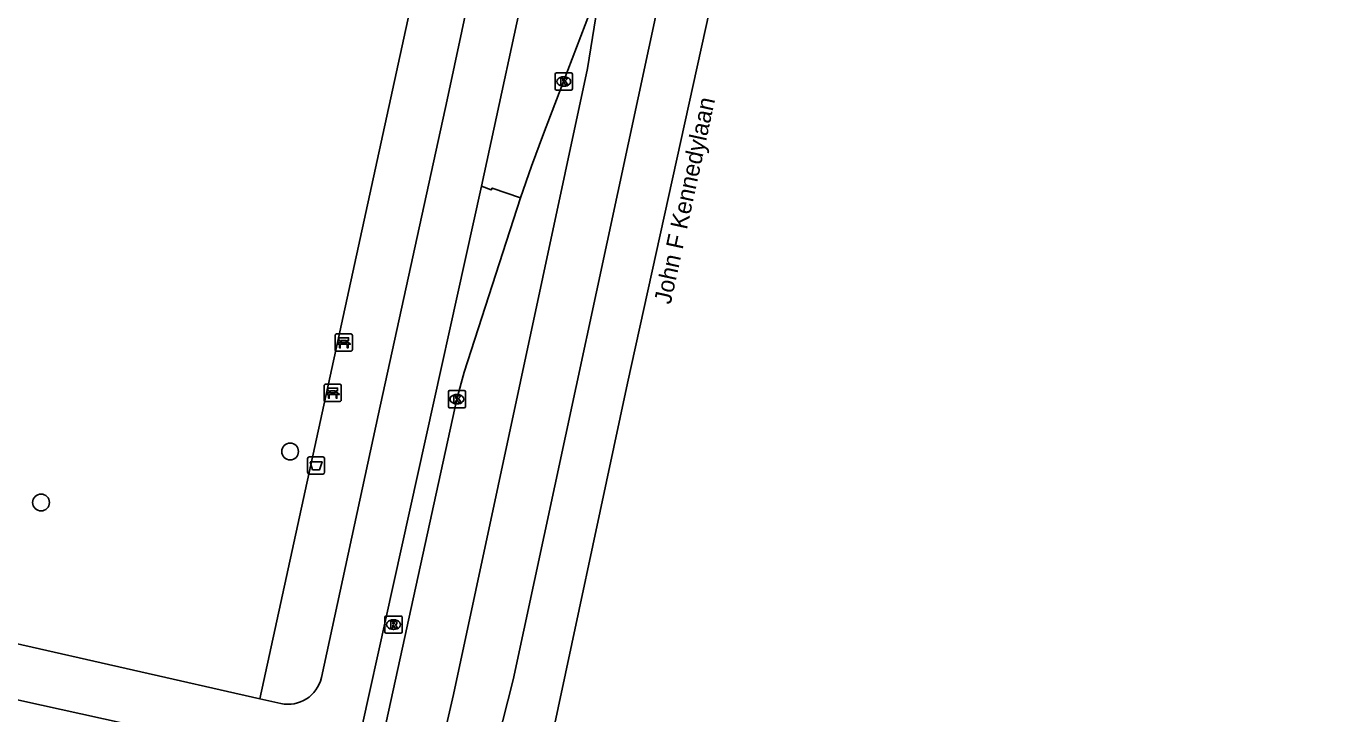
# Model space of a CAD drawing. Extents: x 161253 to 161848, y 384872 to 385383.
# Drawn here: x 161736.4 to 161813.2, y 384922.8 to 384962.9 of the extents above; entities that cross this region are included whole.
import ezdxf

# ---------------------------------------------------------------- set-up
doc = ezdxf.new("R2010")
doc.units = 0
for name, color, linetype in [('IMGEO_Afvalbak', 7, 'Continuous'), ('IMGEO_Bank', 7, 'Continuous'), ('IMGEO_Berm_open', 7, 'Continuous'), ('IMGEO_Boom', 7, 'Continuous'), ('IMGEO_Kolk', 7, 'Continuous'), ('IMGEO_Openbare_ruimte_label', 7, 'Continuous'), ('IMGEO_Rijbaan_regionaal_gesloten', 7, 'Continuous'), ('IMGEO_Rioolput', 7, 'Continuous'), ('IMGEO_Voetpad_gesloten', 7, 'Continuous'), ('IMGEO_Voetpad_open', 7, 'Continuous')]:
    doc.layers.add(name, color=color, linetype=linetype)

msp = doc.modelspace()

# ---------------------------------------------------------------- linework, layer by layer
at = {"layer": 'IMGEO_Afvalbak'}
for p, q in [((161752.801, 384936.862), (161752.801, 384937.662)), ((161752.801, 384937.662), (161752.801, 384936.862)), ((161752.901, 384937.762), (161753.691, 384937.762)), ((161753.691, 384937.762), (161752.901, 384937.762)), ((161753.791, 384937.662), (161753.791, 384936.862)), ((161753.791, 384936.862), (161753.791, 384937.662)), ((161753.691, 384936.762), (161752.901, 384936.762)), ((161752.901, 384936.762), (161753.691, 384936.762))]:
    msp.add_line(p, q, dxfattribs=at)
msp.add_lwpolyline([(161752.944, 384937.476), (161753.648, 384937.476), (161753.499, 384937.006), (161753.093, 384937.006), (161752.944, 384937.476)], dxfattribs=at)
for centre, start, end in [((161752.901, 384937.662), 90, 180), ((161752.901, 384937.662), 90, 180), ((161753.691, 384937.662), 0, 90), ((161753.691, 384937.662), 360, 90), ((161752.901, 384936.862), 180, 270), ((161752.901, 384936.862), 180, 270), ((161753.691, 384936.862), 270, 0), ((161753.691, 384936.862), 270, 0)]:
    msp.add_arc(centre, 0.1, start, end, dxfattribs=at)
at = {"layer": 'IMGEO_Bank'}
for p, q in [((161754.485, 384944.924), (161755.326, 384944.924)), ((161755.326, 384944.924), (161754.485, 384944.924)), ((161754.41, 384943.999), (161754.41, 384944.84)), ((161754.41, 384944.84), (161754.41, 384943.999)), ((161755.107, 384944.322), (161754.714, 384944.322)), ((161754.719, 384944.43), (161754.719, 384944.536)), ((161754.763, 384944.536), (161754.763, 384944.43)), ((161755.051, 384944.542), (161754.769, 384944.542)), ((161754.769, 384944.424), (161755.051, 384944.424)), ((161755.057, 384944.43), (161755.057, 384944.536)), ((161755.101, 384944.536), (161755.101, 384944.43)), ((161755.41, 384944.849), (161755.41, 384944.008)), ((161755.41, 384944.008), (161755.41, 384944.849)), ((161755.335, 384943.924), (161754.494, 384943.924)), ((161754.494, 384943.924), (161755.335, 384943.924)), ((161753.768, 384941.066), (161753.768, 384941.907)), ((161753.768, 384941.907), (161753.768, 384941.066)), ((161753.843, 384941.991), (161754.684, 384941.991)), ((161754.684, 384941.991), (161753.843, 384941.991)), ((161754.768, 384941.916), (161754.768, 384941.075)), ((161754.768, 384941.075), (161754.768, 384941.916)), ((161754.465, 384941.389), (161754.072, 384941.389)), ((161754.077, 384941.497), (161754.077, 384941.603)), ((161754.121, 384941.603), (161754.121, 384941.497)), ((161754.409, 384941.609), (161754.127, 384941.609)), ((161754.127, 384941.491), (161754.409, 384941.491)), ((161754.415, 384941.497), (161754.415, 384941.603)), ((161754.459, 384941.603), (161754.459, 384941.497)), ((161754.693, 384940.991), (161753.852, 384940.991)), ((161753.852, 384940.991), (161754.693, 384940.991))]:
    msp.add_line(p, q, dxfattribs=at)
for points in [[(161754.657, 384944.322), (161754.515, 384944.322), (161754.627, 384944.424), (161754.713, 384944.424)], [(161754.713, 384944.542), (161754.627, 384944.542), (161754.627, 384944.703), (161755.19, 384944.703), (161755.19, 384944.542), (161755.107, 384944.542)], [(161754.707, 384944.315), (161754.707, 384944.108), (161754.664, 384944.108), (161754.664, 384944.315)], [(161755.107, 384944.424), (161755.19, 384944.424), (161755.302, 384944.322), (161755.163, 384944.322)], [(161755.157, 384944.315), (161755.157, 384944.108), (161755.113, 384944.108), (161755.113, 384944.315)], [(161754.015, 384941.389), (161753.873, 384941.389), (161753.985, 384941.491), (161754.071, 384941.491)], [(161754.071, 384941.609), (161753.985, 384941.609), (161753.985, 384941.77), (161754.548, 384941.77), (161754.548, 384941.609), (161754.465, 384941.609)], [(161754.065, 384941.382), (161754.065, 384941.175), (161754.022, 384941.175), (161754.022, 384941.382)], [(161754.465, 384941.491), (161754.548, 384941.491), (161754.66, 384941.389), (161754.521, 384941.389)], [(161754.515, 384941.382), (161754.515, 384941.175), (161754.471, 384941.175), (161754.471, 384941.382)]]:
    msp.add_lwpolyline(points, dxfattribs=at)
for centre, radius, start, end in [((161754.488, 384944.846), 0.0779, 92.4484, 184.28452), ((161754.488, 384944.846), 0.0779, 92.4484, 184.28452), ((161755.332, 384944.846), 0.0779, 2.4484, 94.28452), ((161755.332, 384944.846), 0.0779, 2.4484, 94.28452), ((161754.657, 384944.315), 0.00671, 2.89567, 87.10433), ((161754.714, 384944.315), 0.00671, 92.89567, 177.10433), ((161754.712, 384944.535), 0.00671, 2.89567, 87.10433), ((161754.712, 384944.431), 0.00671, 272.89567, 357.10433), ((161754.769, 384944.535), 0.00671, 92.89567, 177.10433), ((161754.769, 384944.431), 0.00671, 182.89567, 267.10433), ((161755.051, 384944.535), 0.00671, 2.89567, 87.10433), ((161755.051, 384944.431), 0.00671, 272.89567, 357.10433), ((161755.108, 384944.535), 0.00671, 92.89567, 177.10433), ((161755.108, 384944.431), 0.00671, 182.89567, 267.10433), ((161755.106, 384944.315), 0.00671, 2.89567, 87.10433), ((161755.163, 384944.315), 0.00671, 92.89567, 177.10433), ((161754.488, 384944.002), 0.0779, 182.4484, 274.28452), ((161754.488, 384944.002), 0.0779, 182.4484, 274.28452), ((161755.332, 384944.002), 0.0779, 272.4484, 4.28452), ((161755.332, 384944.002), 0.0779, 272.4484, 4.28452), ((161753.846, 384941.913), 0.0779, 92.4484, 184.28452), ((161753.846, 384941.913), 0.0779, 92.4484, 184.28452), ((161754.69, 384941.913), 0.0779, 2.4484, 94.28452), ((161754.69, 384941.913), 0.0779, 2.4484, 94.28452), ((161753.846, 384941.069), 0.0779, 182.4484, 274.28452), ((161753.846, 384941.069), 0.0779, 182.4484, 274.28452), ((161754.015, 384941.382), 0.00671, 2.89567, 87.10433), ((161754.072, 384941.382), 0.00671, 92.89567, 177.10433), ((161754.07, 384941.602), 0.00671, 2.89567, 87.10433), ((161754.07, 384941.498), 0.00671, 272.89567, 357.10433), ((161754.127, 384941.602), 0.00671, 92.89567, 177.10433), ((161754.127, 384941.498), 0.00671, 182.89567, 267.10433), ((161754.409, 384941.602), 0.00671, 2.89567, 87.10433), ((161754.409, 384941.498), 0.00671, 272.89567, 357.10433), ((161754.466, 384941.602), 0.00671, 92.89567, 177.10433), ((161754.466, 384941.498), 0.00671, 182.89567, 267.10433), ((161754.464, 384941.382), 0.00671, 2.89567, 87.10433), ((161754.521, 384941.382), 0.00671, 92.89567, 177.10433), ((161754.69, 384941.069), 0.0779, 272.4484, 4.28452), ((161754.69, 384941.069), 0.0779, 272.4484, 4.28452)]:
    msp.add_arc(centre, radius, start, end, dxfattribs=at)
at = {"layer": 'IMGEO_Berm_open'}
msp.add_lwpolyline([(161765.213, 384952.854), (161763.571, 384953.428), (161763.512, 384953.316), (161762.945, 384953.53)], dxfattribs=at)
at = {"layer": 'IMGEO_Boom'}
for centre in [(161751.779, 384938.071), (161737.258, 384935.1)]:
    msp.add_circle(centre, 0.489, dxfattribs=at)
at = {"layer": 'IMGEO_Kolk'}
for p, q in [((161767.238, 384959.211), (161767.238, 384960.063)), ((161767.313, 384960.137), (161768.165, 384960.137)), ((161767.726, 384959.917), (161767.751, 384959.917)), ((161768.239, 384960.063), (161768.239, 384959.211)), ((161768.165, 384959.137), (161767.313, 384959.137)), ((161767.749, 384959.357), (161767.724, 384959.357)), ((161761.01, 384940.697), (161761.01, 384941.549)), ((161761.085, 384941.623), (161761.937, 384941.623)), ((161761.498, 384941.403), (161761.523, 384941.403)), ((161762.011, 384941.549), (161762.011, 384940.697)), ((161761.937, 384940.623), (161761.085, 384940.623)), ((161761.521, 384940.843), (161761.496, 384940.843))]:
    msp.add_line(p, q, dxfattribs=at)
for points in [[(161767.238, 384959.211), (161767.238, 384960.063)], [(161767.313, 384960.137), (161768.165, 384960.137)], [(161767.559, 384959.837), (161767.682, 384959.837), (161767.682, 384959.686), (161767.812, 384959.837), (161767.976, 384959.837), (161767.83, 384959.686), (161767.983, 384959.437), (161767.831, 384959.437), (161767.746, 384959.601), (161767.682, 384959.534), (161767.682, 384959.437), (161767.559, 384959.437), (161767.559, 384959.837)], [(161768.239, 384960.063), (161768.239, 384959.211)], [(161768.165, 384959.137), (161767.313, 384959.137)], [(161761.01, 384940.697), (161761.01, 384941.549)], [(161761.085, 384941.623), (161761.937, 384941.623)], [(161761.331, 384941.323), (161761.454, 384941.323), (161761.454, 384941.172), (161761.584, 384941.323), (161761.748, 384941.323), (161761.602, 384941.172), (161761.755, 384940.923), (161761.603, 384940.923), (161761.518, 384941.087), (161761.454, 384941.02), (161761.454, 384940.923), (161761.331, 384940.923), (161761.331, 384941.323)], [(161762.011, 384941.549), (161762.011, 384940.697)], [(161761.937, 384940.623), (161761.085, 384940.623)]]:
    msp.add_lwpolyline(points, dxfattribs=at)
for centre, start, end in [((161767.315, 384960.061), 91.55205, 178.44795), ((161767.315, 384960.061), 91.55205, 178.44795), ((161768.163, 384960.061), 1.55205, 88.44795), ((161768.163, 384960.061), 1.55205, 88.44795), ((161767.315, 384959.213), 181.55205, 268.44795), ((161767.315, 384959.213), 181.55205, 268.44795), ((161768.163, 384959.213), 271.55205, 358.44795), ((161768.163, 384959.213), 271.55205, 358.44795), ((161761.087, 384941.547), 91.55205, 178.44795), ((161761.087, 384941.547), 91.55205, 178.44795), ((161761.935, 384941.547), 1.55205, 88.44795), ((161761.935, 384941.547), 1.55205, 88.44795), ((161761.087, 384940.699), 181.55205, 268.44795), ((161761.087, 384940.699), 181.55205, 268.44795), ((161761.935, 384940.699), 271.55205, 358.44795), ((161761.935, 384940.699), 271.55205, 358.44795)]:
    msp.add_arc(centre, 0.0765, start, end, dxfattribs=at)
for centre, major_axis, ratio, start_param, end_param in [((161767.725, 384959.637), (-0.387, 0.002), 0.722429, 4.712389, 7.853982), ((161767.75, 384959.637), (-0.39, 0.002), 0.717154, 1.570796, 4.712389), ((161761.497, 384941.123), (-0.387, 0.002), 0.722429, 4.712389, 7.853982), ((161761.522, 384941.123), (-0.39, 0.002), 0.717154, 1.570796, 4.712389)]:
    msp.add_ellipse(centre, major_axis=major_axis, ratio=ratio, start_param=start_param, end_param=end_param, dxfattribs=at)
at = {"layer": 'IMGEO_Rijbaan_regionaal_gesloten'}
for points in [[(161758.394, 384899.613), (161764.784, 384924.774), (161773.316, 384964.489), (161793.704, 385059.008), (161809.946, 385134.506)], [(161813.159, 385133.822), (161804.978, 385095.848), (161790.373, 385027.906), (161771.447, 384942.057), (161761.782, 384896.757), (161760.251, 384889.579), (161759.762, 384887.286)], [(161770.095, 384966.436), (161769.125, 384960.392), (161761.311, 384923.905), (161756.832, 384904.557), (161754.951, 384898.91), (161753.807, 384896.725), (161751.767, 384892.829), (161749.188, 384887.784)], [(161770.095, 384966.436), (161769.242, 384963.602), (161767.724, 384959.644), (161766.563, 384956.591), (161765.864, 384954.706), (161765.213, 384952.854)], [(161765.213, 384952.854), (161761.931, 384942.688), (161761.513, 384941.122), (161757.129, 384921.128), (161755.147, 384912.064), (161753.601, 384906.022), (161752.217, 384901.618), (161750.409, 384897.257), (161750.388, 384897.216)]]:
    msp.add_lwpolyline(points, dxfattribs=at)
at = {"layer": 'IMGEO_Rioolput'}
for p, q in [((161757.31, 384927.56), (161757.31, 384928.412)), ((161757.385, 384928.486), (161758.237, 384928.486)), ((161757.798, 384928.266), (161757.823, 384928.266)), ((161758.311, 384928.412), (161758.311, 384927.56)), ((161758.237, 384927.486), (161757.385, 384927.486)), ((161757.821, 384927.706), (161757.796, 384927.706))]:
    msp.add_line(p, q, dxfattribs=at)
for points in [[(161757.31, 384927.56), (161757.31, 384928.412)], [(161757.385, 384928.486), (161758.237, 384928.486)], [(161757.899, 384928.184), (161757.647, 384928.186), (161757.647, 384927.786)], [(161757.825, 384928.105), (161757.771, 384928.105), (161757.771, 384928.024)], [(161757.771, 384928.024), (161757.823, 384928.024)], [(161758.311, 384928.412), (161758.311, 384927.56)], [(161758.237, 384927.486), (161757.385, 384927.486)], [(161757.647, 384927.786), (161757.771, 384927.786), (161757.771, 384927.948), (161757.782, 384927.948)], [(161757.829, 384927.919), (161757.9, 384927.786), (161758.04, 384927.786), (161757.975, 384927.912)]]:
    msp.add_lwpolyline(points, dxfattribs=at)
for centre, radius, start, end in [((161757.387, 384928.41), 0.0765, 91.55205, 178.44795), ((161757.387, 384928.41), 0.0765, 91.55205, 178.44795), ((161757.807, 384928.213), 0.19, 274.7715, 282.96867), ((161757.831, 384928.009), 0.0964, 77.00612, 93.18647), ((161757.845, 384928.066), 0.0378, 276.66336, 79.67722), ((161757.898, 384928.074), 0.109, 350.36119, 89.41601), ((161757.896, 384928.074), 0.112, 277.58423, 350.98172), ((161758.235, 384928.41), 0.0765, 1.55205, 88.44795), ((161758.235, 384928.41), 0.0765, 1.55205, 88.44795), ((161757.387, 384927.562), 0.0765, 181.55205, 268.44795), ((161757.387, 384927.562), 0.0765, 181.55205, 268.44795), ((161757.781, 384927.895), 0.0533, 26.02933, 88.69889), ((161757.88, 384927.859), 0.108, 29.51342, 73.79051), ((161758.235, 384927.562), 0.0765, 271.55205, 358.44795), ((161758.235, 384927.562), 0.0765, 271.55205, 358.44795)]:
    msp.add_arc(centre, radius, start, end, dxfattribs=at)
for centre, major_axis, ratio, start_param, end_param in [((161757.797, 384927.986), (-0.387, 0.002), 0.722429, 4.712389, 7.853982), ((161757.822, 384927.986), (-0.39, 0.002), 0.717154, 1.570796, 4.712389)]:
    msp.add_ellipse(centre, major_axis=major_axis, ratio=ratio, start_param=start_param, end_param=end_param, dxfattribs=at)
at = {"layer": 'IMGEO_Voetpad_gesloten'}
for points in [[(161762.945, 384953.53), (161765.884, 384967.112), (161767.508, 384974.642), (161771.563, 384993.626), (161772.932, 385000), (161802.317, 385136.129)], [(161764.446, 384975.027), (161764.368, 384974.599), (161760.948, 384958.566), (161756.934, 384940.274), (161753.604, 384924.892)], [(161754.593, 384915.761), (161762.945, 384953.53)], [(161750.012, 384923.662), (161735.28, 384926.994)], [(161734.799, 384923.838), (161749.286, 384920.651)], [(161751.24, 384923.384), (161750.012, 384923.662)]]:
    msp.add_lwpolyline(points, dxfattribs=at)
msp.add_arc((161751.661, 384925.331), 1.992, 257.80182, 347.26594, dxfattribs=at)
at = {"layer": 'IMGEO_Voetpad_open'}
msp.add_lwpolyline([(161761.345, 384975.796), (161761.329, 384975.583), (161761.293, 384975.373), (161750.012, 384923.662)], dxfattribs=at)

# ---------------------------------------------------------------- texts
at = {"layer": 'IMGEO_Openbare_ruimte_label'}
msp.add_text('John F Kennedylaan', height=1, rotation=77.75714, dxfattribs=at).set_placement((161773.97, 384946.61))

doc.saveas('drawing.dxf')
